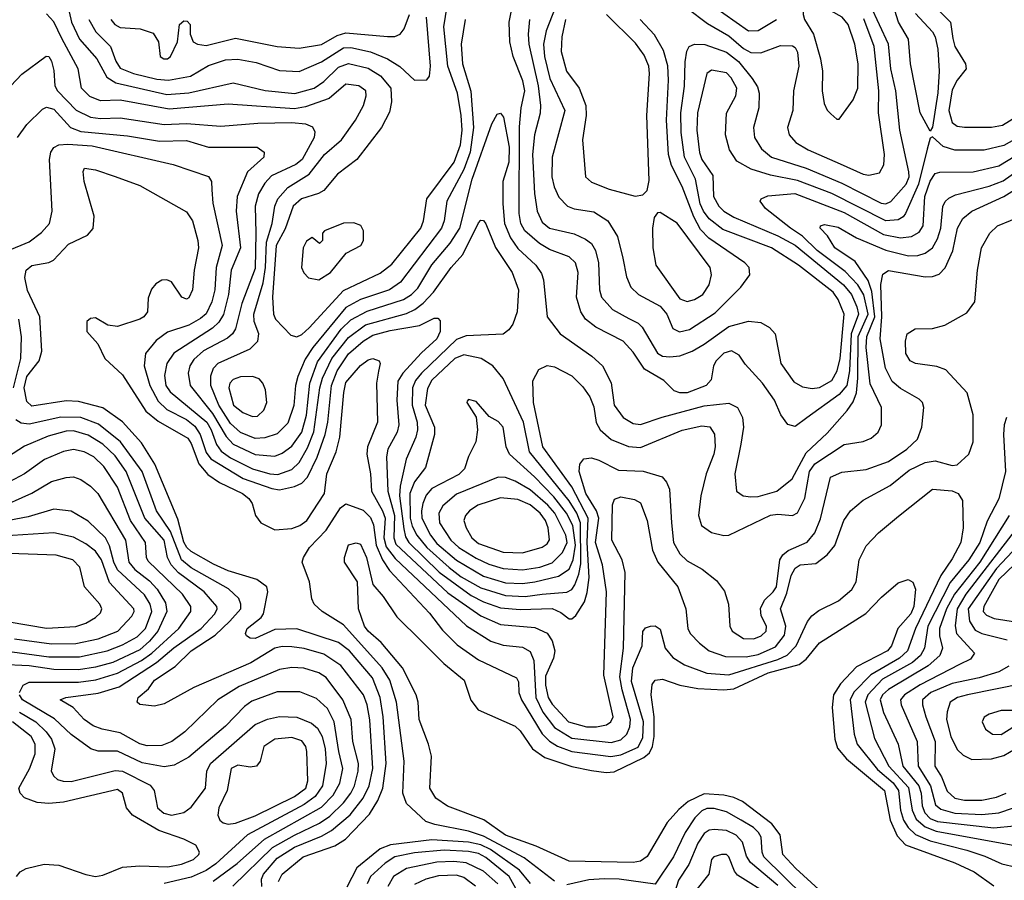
# Model space of a CAD drawing. Extents: x 997028 to 1115134, y 536408 to 618974.
# Tile 347 of 473: x 1041836 to 1045847, y 602100 to 605604. Entities that reach past the tile are written whole.
import ezdxf

# ---------------------------------------------------------------- set-up
doc = ezdxf.new("R2010")
doc.units = 0

msp = doc.modelspace()

# ---------------------------------------------------------------- linework, layer by layer
at = {"layer": '0CON10XD'}
for points in [[(1042028.3, 605678.3), (1042047.3, 605595), (1042079, 605525), (1042149.8, 605445), (1042190.7, 605370.7), (1042226.9, 605346.9), (1042435, 605300), (1042525, 605306.1), (1042705, 605346.8), (1042835.5, 605315.5), (1042956.6, 605303.4), (1043035, 605325.2), (1043075, 605352.8), (1043135, 605410.6), (1043175, 605425.5), (1043255, 605407.4), (1043305.4, 605375.4), (1043348.3, 605325), (1043350.2, 605269.7), (1043342.1, 605227.9), (1043309.3, 605165), (1043208.9, 605035), (1043131.3, 604975), (1043075, 604909.2), (1043053.5, 604896.5), (1042984.5, 604875), (1042950.6, 604845), (1042916.8, 604753.2), (1042880.9, 604685), (1042866.4, 604475), (1042869.5, 604405), (1042877.8, 604385), (1042940.1, 604320.1), (1042965, 604313.1), (1042985, 604322), (1043015, 604349.1), (1043155, 604501.6), (1043305, 604572.9), (1043351.4, 604608.6), (1043470, 604755), (1043480.9, 604785), (1043494.8, 604875), (1043606.1, 605025), (1043632, 605095), (1043638.6, 605155), (1043634.3, 605214.3), (1043619.3, 605305), (1043580, 605415), (1043563.8, 605575), (1043582.8, 605695)], [(1045923.1, 605135), (1045845, 605091.6), (1045765, 605073.2), (1045645, 605073), (1045598.2, 605088.2), (1045555, 605127.5), (1045545, 605122.5), (1045532.3, 605077.8), (1045497.1, 604935), (1045444.8, 604815.2), (1045435, 604801.3), (1045415, 604789.5), (1045365, 604785.2), (1045145, 604897.4), (1045005, 604950), (1044895, 604971.5), (1044815.5, 604995.5), (1044758.1, 605028.1), (1044727.7, 605075), (1044711.1, 605135), (1044715.9, 605224.1), (1044753.5, 605295), (1044757.1, 605325), (1044735, 605367.3), (1044715, 605387.8), (1044655, 605399.6), (1044635, 605385.7), (1044596.8, 605225), (1044594.8, 605155), (1044605, 605064.2), (1044615.2, 605035), (1044659.6, 604969.6), (1044662.5, 604885), (1044683.8, 604845), (1044705, 604824.4), (1044745, 604800), (1044925, 604724.6), (1044995, 604686), (1045192.6, 604525), (1045224.9, 604485), (1045246.5, 604435), (1045253, 604405), (1045223.3, 604325), (1045216.7, 604175), (1045205.2, 604114.8), (1045175, 604078.1), (1045043, 603983), (1044995, 603947.8), (1044965.5, 603955.5), (1044936.9, 603995), (1044910.4, 604055), (1044862, 604125), (1044792, 604202), (1044767.7, 604237.8), (1044735.8, 604255.7), (1044705, 604246.9), (1044673.3, 604215), (1044662.7, 604195), (1044652.6, 604137.4), (1044632.1, 604115), (1044555.2, 604085.2), (1044525, 604085.2), (1044502.8, 604092.8), (1044460.8, 604135), (1044381.1, 604181.1), (1044335, 604250.5), (1044294.5, 604295), (1044183.1, 604353.1), (1044141.1, 604385), (1044121.8, 604415), (1044104.8, 604475), (1044111.5, 604575), (1044100.5, 604615), (1044075, 604639.4), (1043995, 604669), (1043953.5, 604693.5), (1043893.5, 604745), (1043877.8, 604775), (1043870.3, 604815), (1043872.3, 605167.7), (1043879.3, 605245), (1043893.7, 605315), (1043886.3, 605355), (1043846.3, 605455), (1043832.6, 605515), (1043829.6, 605595), (1043848.2, 605685)], [(1044029.1, 605685), (1043981.2, 605558.8), (1043969.7, 605505), (1043974.6, 605455), (1043995.1, 605365.1), (1044056.2, 605235), (1044004.8, 605045.2), (1044004.3, 604965), (1044013.5, 604923.5), (1044032, 604882), (1044067.8, 604845), (1044095, 604834.7), (1044175, 604821.9), (1044231.8, 604785), (1044272, 604722), (1044292.7, 604632.8), (1044307.5, 604557.5), (1044325.4, 604515), (1044356.7, 604485), (1044445, 604437.6), (1044472.7, 604405), (1044497.1, 604347.1), (1044523.5, 604333.5), (1044565, 604343.1), (1044669.2, 604410.8), (1044774.5, 604515), (1044810.6, 604565), (1044808.1, 604595), (1044790.5, 604615), (1044643.8, 604715), (1044610, 604750), (1044582.3, 604802.3), (1044535, 604924.6), (1044490.9, 605010.9), (1044478.8, 605055), (1044470.9, 605195), (1044478.6, 605358.6), (1044476.6, 605416.6), (1044458.4, 605478.4), (1044422.3, 605542.3), (1044364, 605605)], [(1045175, 605200), (1045231.4, 605278.6), (1045251.1, 605325), (1045251.6, 605425), (1045238.4, 605505), (1045211.2, 605585), (1045186, 605615), (1045095, 605666.4), (1045065, 605675.6), (1045045.9, 605674.1), (1045030, 605665), (1045028.1, 605625), (1045033.6, 605605), (1045070.3, 605545), (1045098.4, 605445), (1045106.7, 605395), (1045105.4, 605315), (1045113.5, 605263.5), (1045125.9, 605235.9), (1045140.5, 605220.5), (1045165, 605200), (1045175, 605200)], [(1045530.4, 605695), (1045627.9, 605595), (1045637.9, 605527.9), (1045646.1, 605495), (1045689.2, 605425), (1045692.5, 605405), (1045655, 605358.9), (1045635, 605318.6), (1045621.1, 605235), (1045635, 605186.2), (1045655, 605170.8), (1045685, 605166.9), (1045795, 605166.9), (1045839.4, 605175), (1045936.7, 605235), (1046116.7, 605393.3), (1046198.7, 605485), (1046270, 605545), (1046405, 605617.1)], [(1045008.3, 604605), (1044898.8, 604675), (1044700.2, 604750.2), (1044645, 604793), (1044621.4, 604825), (1044608.3, 604855), (1044589.8, 604955), (1044544.8, 605045), (1044530.6, 605145), (1044529.8, 605225), (1044544.1, 605334.1), (1044547.5, 605432.5), (1044554.1, 605475.9), (1044564, 605496), (1044584.6, 605505.4), (1044627.1, 605502.9), (1044715, 605472.7), (1044763.9, 605433.9), (1044820.3, 605365), (1044841.4, 605331.4), (1044848.9, 605305), (1044847.5, 605245), (1044825.9, 605165), (1044829.7, 605125), (1044858.5, 605078.5), (1044898.5, 605045), (1045039.5, 604999.5), (1045185, 604939.1), (1045345, 604857), (1045365, 604854.8), (1045385, 604864.3), (1045447.1, 604935), (1045459.3, 604965), (1045458.7, 604985), (1045421, 605155), (1045405.9, 605315), (1045385.5, 605405), (1045375.9, 605505), (1045302.5, 605662.4)], [(1044555, 605651.8), (1044638.7, 605588.7), (1044725, 605538.4), (1044785, 605487.8), (1044815, 605471), (1044855, 605470), (1044935, 605499.6), (1044985, 605498.2), (1044995, 605491.9), (1045005, 605472), (1045010.5, 605415), (1044987.8, 605315), (1044985.3, 605235), (1044964.6, 605165), (1044970.4, 605135), (1044998.2, 605105), (1045048.5, 605075), (1045178, 605018), (1045272.9, 604975), (1045295, 604971.3), (1045338.7, 604981.3), (1045357.1, 605012.9), (1045359.7, 605055), (1045334.8, 605225), (1045335.5, 605315), (1045316.6, 605495), (1045275, 605607.4)], [(1044654.1, 605665), (1044805, 605559.5), (1044845, 605561.1), (1044918.6, 605605)], [(1045545, 605150), (1045503.9, 605225), (1045465.3, 605425), (1045456.9, 605525), (1045416.2, 605595), (1045401.8, 605641.8)], [(1043651.4, 605605), (1043634, 605505), (1043640, 605425), (1043673.5, 605313.5), (1043684.2, 605165), (1043671.1, 605065), (1043645.6, 604994.4), (1043576, 604865), (1043564.8, 604785), (1043554, 604755), (1043386.8, 604535), (1043342.1, 604505), (1043225, 604465.5), (1043165, 604432.1), (1043030.4, 604269.6), (1042998.3, 604221.7), (1042969.1, 604150.9), (1042960.2, 604115), (1042953.1, 604033.1), (1042928.1, 603961.9), (1042885, 603917.4), (1042835, 603901.1), (1042795, 603898.8), (1042735, 603923.8), (1042695, 603959.6), (1042646.6, 604035), (1042615.2, 604115), (1042615.2, 604154.8), (1042625.9, 604185), (1042645, 604206.4), (1042775.2, 604264.8), (1042805.9, 604295), (1042809.5, 604325), (1042791.7, 604375), (1042789.2, 604405), (1042827.4, 604532.6), (1042837.1, 604595), (1042841.7, 604698.3), (1042863.9, 604775), (1042874.8, 604845), (1042887.4, 604875), (1042928.2, 604921.8), (1043015, 604976.1), (1043077.1, 605055), (1043146.7, 605115), (1043204.1, 605195), (1043236.6, 605255), (1043247.3, 605295), (1043246.1, 605315), (1043217.5, 605335), (1043165, 605341.8), (1043096.2, 605283.8), (1043000.2, 605249.8), (1042955, 605242), (1042685, 605260), (1042445, 605240.7), (1042245, 605277.2), (1042165, 605274.4), (1042121.1, 605291.1), (1042088.2, 605325), (1042074.7, 605405), (1042008.1, 605528.1), (1041975, 605595.4), (1041945, 605628)], [(1042117.9, 605605), (1042146.2, 605555), (1042206.4, 605495), (1042227.6, 605435), (1042245, 605406.9), (1042300, 605385), (1042395, 605362.2), (1042441.5, 605358.5), (1042531.5, 605375), (1042605, 605417.3), (1042675, 605440.5), (1042725, 605444.2), (1042799.4, 605430.6), (1042895, 605398.2), (1042975, 605393.8), (1043065, 605433), (1043155, 605489.4), (1043185, 605491.4), (1043265, 605473.8), (1043334.6, 605444.6), (1043384.2, 605414.2), (1043445, 605358.5), (1043495, 605360), (1043505.6, 605374.4), (1043508.9, 605415), (1043493.5, 605615)], [(1042207.7, 605605), (1042222.9, 605585), (1042245, 605572.5), (1042327, 605567), (1042379.1, 605549.1), (1042402, 605515), (1042408.8, 605455), (1042422.5, 605445), (1042437.5, 605445), (1042450, 605455), (1042478.8, 605515), (1042486.7, 605585), (1042505, 605600), (1042518.3, 605598.3), (1042530, 605585), (1042530, 605545), (1042542, 605515), (1042560, 605505), (1042595, 605499.7), (1042715, 605529.4), (1042885, 605495.3), (1042975, 605487.9), (1043065, 605503.3), (1043129.8, 605540.2), (1043165, 605550.7), (1043333.8, 605536.2), (1043364.6, 605535.4), (1043385.8, 605545), (1043402.5, 605567.5), (1043424.4, 605625.6)], [(1043912.6, 605605), (1043907.4, 605545), (1043910.3, 605505), (1043948.1, 605335), (1043957.5, 605255), (1043956.3, 605223.7), (1043932.9, 605135), (1043925.2, 605055), (1043933.3, 604896.7), (1043944.5, 604824.5), (1043965, 604780), (1043993.8, 604755), (1044095, 604732.4), (1044141.3, 604711.3), (1044165, 604692.9), (1044181.2, 604665), (1044193.8, 604615), (1044198.1, 604505), (1044206.7, 604475), (1044251.2, 604425), (1044318.2, 604388.2), (1044355, 604368.6), (1044372, 604352), (1044435, 604246.4), (1044455, 604234.8), (1044485, 604231.2), (1044525, 604235.3), (1044575, 604255.2), (1044625, 604283.5), (1044725, 604354.8), (1044805, 604376.8), (1044855, 604371.6), (1044890.8, 604350.8), (1044913.1, 604325), (1044936.5, 604205), (1044989.5, 604129.5), (1045025, 604110), (1045065, 604103.1), (1045095, 604107), (1045144.1, 604135), (1045166.3, 604175), (1045178.5, 604225), (1045195.2, 604405), (1045170.9, 604465), (1045150, 604495), (1045008.3, 604605)], [(1044060.2, 605605), (1044044.8, 605534.8), (1044042.3, 605475), (1044064, 605395), (1044115.8, 605325), (1044142.9, 605255), (1044144.3, 605215), (1044128.2, 605115), (1044140.4, 604965), (1044165, 604942.7), (1044237.5, 604915), (1044344, 604886)], [(1044344, 604886), (1044375, 604891.2), (1044391.7, 604908.3), (1044400.3, 604949.7), (1044391.1, 605215), (1044402.2, 605385), (1044398.9, 605415), (1044379.8, 605459.8), (1044345, 605509.1), (1044226.2, 605625)], [(1045485, 605630), (1045555, 605555.6), (1045565.6, 605535), (1045576.9, 605485), (1045581.7, 605395), (1045576.7, 605306.7), (1045555, 605167.5), (1045545, 605150)], [(1041800, 605335), (1041845, 605383.2), (1041943.6, 605456.4), (1041955, 605454), (1041965, 605436.2), (1041975, 605397.5), (1041979.7, 605335), (1041990.2, 605315), (1042065.9, 605235.9), (1042125, 605207.6), (1042165, 605202), (1042245, 605205.5), (1042425, 605178.2), (1042515, 605182.4), (1042655, 605170.5), (1042806.5, 605183.5), (1042945, 605185.7), (1043000.8, 605180.8), (1043028.3, 605168.3), (1043037.8, 605147.8), (1043035.2, 605125), (1042986.9, 605035), (1042960.7, 605015), (1042861.9, 604968.1), (1042835, 604938.7), (1042808.9, 604895), (1042794.8, 604845), (1042797.5, 604735), (1042795, 604591.4), (1042741.3, 604448.7), (1042714.5, 604345.5), (1042702.4, 604325), (1042682.1, 604307.9), (1042585, 604256.6), (1042545, 604221.2), (1042529.5, 604195), (1042522.4, 604165), (1042530.5, 604115), (1042620.8, 604000.8), (1042677.1, 603907.1), (1042705, 603876.6), (1042795, 603833.5), (1042875, 603826.8), (1042905, 603839.1), (1042945, 603868.1), (1042985.7, 603925), (1043003.7, 603993.7), (1043017.6, 604125), (1043049, 604211.1), (1043145, 604344.1), (1043185, 604382), (1043251.9, 604418.1), (1043399.3, 604465), (1043432.3, 604485), (1043458.3, 604511.7), (1043515, 604605.8), (1043589.8, 604695), (1043629.2, 604755), (1043678.9, 604955), (1043759.4, 605180.6), (1043780.5, 605219.5), (1043795, 605224.4), (1043807.5, 605207.5), (1043830.4, 605085), (1043829.2, 605025), (1043804.8, 604945), (1043804.4, 604855), (1043811, 604775), (1043835, 604716), (1043865, 604672.1), (1043938, 604605), (1043961.5, 604571.5), (1043969.4, 604545), (1043985, 604394.4), (1044038.2, 604325), (1044166.5, 604235), (1044210.4, 604195), (1044245.2, 604125.2), (1044258.1, 604035), (1044294.6, 603985), (1044335, 603960), (1044365, 603955.7), (1044454, 603986), (1044625, 604031.7), (1044725, 604043.1), (1044760, 604025), (1044780.8, 603985), (1044785.3, 603945), (1044774.3, 603875.7), (1044748.9, 603755), (1044755.6, 603685), (1044784, 603665), (1044815, 603660.9), (1044845, 603663.2), (1044920, 603685), (1044982.9, 603735), (1045039.8, 603840.2), (1045125, 603921.4), (1045206.9, 604013.1), (1045231.4, 604048.6), (1045244.5, 604085.5), (1045250.6, 604145), (1045252, 604315), (1045292, 604405), (1045275, 604484.7), (1045251, 604525), (1045199.2, 604579.2), (1045084.8, 604665), (1045025, 604722.6), (1044975.8, 604755.8), (1044874.5, 604835), (1044852.9, 604865), (1044856, 604875), (1044883.3, 604886.7), (1044993.3, 604896.7), (1045195, 604818.8), (1045355, 604729.7), (1045425, 604716.5), (1045468.9, 604721.1), (1045500.3, 604739.7), (1045516.9, 604765), (1045523.9, 604885), (1045545, 604947.5), (1045565, 604978.2), (1045585, 604983.3), (1045720, 604985), (1045825, 605010), (1045925, 605071)], [(1041827.1, 605125), (1041865, 605178.2), (1041929.3, 605240.7), (1041945, 605248.6), (1041975, 605239.5), (1042042.9, 605165), (1042085, 605149.5), (1042275, 605131.2), (1042405, 605109.6), (1042515, 605112), (1042605, 605085.7), (1042803.3, 605085), (1042831.4, 605065), (1042830, 605045), (1042764.1, 604985), (1042721.7, 604885), (1042717.2, 604825), (1042734.8, 604675), (1042698, 604585), (1042686.7, 604485), (1042666.5, 604403.5), (1042647.3, 604372.7), (1042621.3, 604348.7), (1042463.2, 604246.8), (1042435.2, 604205), (1042425.2, 604155), (1042431.6, 604115), (1042449.3, 604089.3), (1042598.9, 603965), (1042616.3, 603935), (1042637.9, 603875), (1042657.1, 603847.1), (1042695, 603820.9), (1042785, 603774.9), (1042855, 603755.2), (1042887.3, 603752.7), (1042945, 603773), (1042975, 603801.6), (1043008.9, 603861.1), (1043034.4, 603925.6), (1043058.4, 604105), (1043069.3, 604145), (1043108, 604225), (1043175, 604310.6), (1043245, 604361.4), (1043411.7, 604408.3), (1043445.5, 604424.5), (1043479.5, 604450.5), (1043521.1, 604495), (1043593.8, 604595), (1043641.1, 604648.9), (1043705, 604777.5), (1043715, 604787.5), (1043725, 604786.5), (1043735, 604773.5), (1043775, 604676.5), (1043842.4, 604575), (1043868.4, 604505), (1043862.7, 604415), (1043844.7, 604365.3), (1043828.4, 604341.6), (1043805, 604324.5), (1043655, 604317), (1043615, 604302.6), (1043472.2, 604165), (1043448.1, 604135), (1043435.8, 604105), (1043435.4, 604035), (1043455.2, 603965), (1043457.2, 603935), (1043450.2, 603905), (1043411, 603815), (1043385.7, 603704.3), (1043383.9, 603665), (1043400.6, 603530.6), (1043408, 603498), (1043421.4, 603475), (1043544.9, 603354.9), (1043675, 603259.2), (1043725, 603233.8), (1043795, 603210), (1043875, 603202.5), (1044005, 603206.3), (1044040.7, 603190.7), (1044075, 603164.4), (1044085, 603164.3), (1044101.1, 603178.9), (1044136.6, 603233.4), (1044148.4, 603271.6), (1044156.4, 603333.6), (1044148.4, 603475), (1044152.3, 603575), (1044085, 603701.6), (1043967.6, 603865), (1043928.8, 604045), (1043925.8, 604134.2), (1043950.6, 604179.4), (1043985, 604196.4), (1044015, 604190.4), (1044085, 604154), (1044129.9, 604109.9), (1044158.8, 604068.8), (1044175, 604028), (1044184.8, 603964.8), (1044200.7, 603935), (1044245.5, 603895.5), (1044316.8, 603866.8), (1044365, 603862), (1044535, 603932.4), (1044615, 603950.5), (1044647.2, 603947.2), (1044667, 603917), (1044668.6, 603865), (1044663.8, 603835), (1044632.2, 603755), (1044610.7, 603665), (1044601.1, 603585), (1044614.2, 603544.2), (1044655, 603516.5), (1044705, 603504.5), (1044725, 603505.5), (1044895, 603586.3), (1044925, 603591.1), (1044985, 603586.1), (1045005, 603596.9), (1045034.1, 603655.9), (1045053.6, 603765), (1045075, 603795.9), (1045195, 603874.2), (1045272.9, 603887.1), (1045305, 603900.9), (1045333.1, 603925), (1045347.5, 603955), (1045347.5, 604025), (1045301.3, 604121.3), (1045285, 604270), (1045287.7, 604315), (1045319.2, 604395), (1045307.9, 604497.9), (1045292.5, 604542.5), (1045240.2, 604620.2), (1045156.9, 604675), (1045127.5, 604725), (1045097.1, 604755), (1045098, 604765), (1045115, 604770.4), (1045170.7, 604759.3), (1045245.7, 604715.7), (1045365, 604665.9), (1045456.8, 604643.2), (1045495, 604644), (1045525, 604653.2), (1045554.2, 604675.8), (1045575, 604712.7), (1045588.4, 604755), (1045596.6, 604843.4), (1045606.1, 604863.9), (1045621.7, 604878.3), (1045648.9, 604891.1), (1045785, 604926.5), (1045842.1, 604947.9), (1046185, 605190.4)], [(1041786.5, 604663.5), (1041875, 604699.3), (1041925, 604737.5), (1041957.9, 604775), (1041967.9, 604825), (1041957.3, 605035), (1041962.9, 605065), (1041975.3, 605084.7), (1041995.7, 605094.3), (1042031.9, 605098.1), (1042130.6, 605090.6), (1042461.2, 605015), (1042605, 604965.5), (1042616.9, 604945), (1042618.8, 604911.2)], [(1042890, 602095), (1042904.6, 602125), (1042991.3, 602195), (1043120.3, 602239.7), (1043162.7, 602267.3), (1043260.6, 602369.4), (1043294.5, 602425.5), (1043315.2, 602475), (1043328.4, 602575), (1043316.8, 602765), (1043303.9, 602843.9), (1043273.8, 602925), (1043179.8, 603035), (1043135, 603067.7), (1042965, 603124.4), (1042875, 603121.9), (1042795, 603085.3), (1042775, 603086.2), (1042760, 603095), (1042755.5, 603105.5), (1042762.5, 603125), (1042820.1, 603169.9), (1042829.6, 603185), (1042847.3, 603275), (1042842.1, 603295), (1042802.2, 603325), (1042685, 603360.7), (1042625, 603387.1), (1042535, 603439), (1042517.2, 603455), (1042505, 603476.7), (1042480.3, 603570.3), (1042386.5, 603795), (1042331.5, 603881.5), (1042255, 603967.5), (1042175, 604023.5), (1042075, 604049.7), (1042025, 604052.8), (1041885, 604031.3), (1041865, 604049.1), (1041854.2, 604105), (1041865, 604151.9), (1041914.7, 604215), (1041925.8, 604255), (1041918, 604395), (1041867.6, 604502.4), (1041857.4, 604555), (1041862.8, 604585), (1041885, 604604), (1041954.1, 604615.9), (1041974.2, 604625.8), (1042035, 604690.4), (1042112.5, 604727.5), (1042135.4, 604754.6), (1042138.9, 604805), (1042098.6, 604945), (1042093.9, 604986.1), (1042100, 605000), (1042145, 604993.1), (1042225, 604966.2), (1042325, 604929.4), (1042515, 604821.8), (1042540.3, 604785), (1042562, 604705), (1042564, 604675), (1042546.5, 604585), (1042540, 604505), (1042525, 604471.5), (1042515, 604466.7), (1042497.1, 604475), (1042455, 604536.9), (1042435.4, 604545.4), (1042415, 604543.3), (1042391.1, 604528.9), (1042373.4, 604506.6), (1042359.7, 604470.3), (1042356.5, 604415), (1042341.9, 604395), (1042325.7, 604385), (1042235, 604354.5), (1042195, 604360.8), (1042145, 604390), (1042125, 604387.5), (1042110, 604375), (1042110, 604335), (1042153.8, 604285), (1042182.2, 604225), (1042255, 604158.2), (1042350.4, 604010.4), (1042399.6, 603969.6), (1042520.6, 603900.6), (1042535, 603878.2), (1042565.5, 603795.5), (1042601.9, 603751.9), (1042649.4, 603719.4), (1042743.8, 603675), (1042769.2, 603655), (1042782.5, 603635), (1042796.1, 603585), (1042817.9, 603555), (1042875, 603527), (1042945, 603533.2), (1042977.3, 603545), (1043005.3, 603565), (1043077.6, 603675), (1043086.9, 603755), (1043125.1, 603844.9), (1043139.5, 603905), (1043156.2, 604086.2), (1043165, 604127.3), (1043225, 604196.9), (1043255, 604218.9), (1043275, 604224.5), (1043300, 604215), (1043304.4, 604204.4), (1043297.1, 604172.9), (1043289.2, 604125), (1043293.6, 603965), (1043252.8, 603865), (1043250, 603835), (1043265.6, 603755.6), (1043268.5, 603685), (1043314.3, 603605), (1043324.4, 603575), (1043319.7, 603495), (1043328.4, 603458.4), (1043365, 603410.3), (1043655.6, 603135.6), (1043755, 603073.9), (1043805, 603058), (1043885, 603049.5), (1043915, 603031.8), (1043930.6, 602995), (1043938.8, 602845), (1043966.7, 602785), (1044015, 602721.6), (1044085, 602678.3), (1044245, 602661.5), (1044285, 602671.6), (1044310, 602695), (1044322.2, 602725), (1044323.9, 602755), (1044290.1, 602875), (1044281.5, 602928.5), (1044296.3, 603045), (1044302.8, 603352.8), (1044290.7, 603405), (1044248.8, 603485), (1044250.6, 603629.4), (1044258.6, 603651.4), (1044285, 603661.2), (1044341.2, 603651.2), (1044365, 603636.5), (1044392.5, 603565), (1044413.3, 603445), (1044436, 603396), (1044517.8, 603295), (1044550, 603205), (1044558.5, 603125), (1044567.9, 603105), (1044605.5, 603065), (1044644.8, 603034.8), (1044712, 603012), (1044795, 603010.5), (1044845, 603020.1), (1044915, 603050.5), (1044952.2, 603097.8), (1044957.4, 603135), (1044936, 603205), (1044961.2, 603268.8), (1044979.3, 603340.7), (1044995, 603371.2), (1045015, 603384.2), (1045079.8, 603390.2), (1045125.2, 603424.8), (1045156.2, 603463.8), (1045193.5, 603565), (1045220.4, 603605), (1045272.1, 603647.9), (1045381.8, 603708.2), (1045459.8, 603770.2), (1045525, 603800.7), (1045565, 603807.7), (1045635, 603788.8), (1045655, 603792.2), (1045703.3, 603835), (1045720.8, 603885), (1045720.8, 603995), (1045696, 604085), (1045608.8, 604178.8), (1045572.9, 604192.9), (1045485, 604204.6), (1045463.3, 604215), (1045445.4, 604245.4), (1045444.6, 604295.4), (1045451.4, 604325), (1045484.5, 604345.5), (1045555, 604347.1), (1045605, 604360.8), (1045695, 604410.8), (1045727.1, 604455), (1045737.8, 604585), (1045754.5, 604675), (1045788, 604735), (1045820, 604765), (1045925, 604808.6)], [(1042618.8, 604911.2), (1042622.1, 604857.9), (1042660.6, 604685), (1042636.4, 604595), (1042631, 604505), (1042619.2, 604455), (1042595, 604407.2), (1042572.1, 604387.9), (1042525, 604360.7), (1042437.6, 604332.4), (1042391.3, 604298.7), (1042347.8, 604245), (1042343.3, 604195), (1042365.5, 604115), (1042400.7, 604050.7), (1042435, 604016.8), (1042515, 603976.8), (1042549, 603949), (1042571.8, 603915), (1042595, 603842.6), (1042615, 603815.9), (1042746.8, 603736.8), (1042863.5, 603695), (1042895, 603690.7), (1042955, 603703), (1042985, 603717.8), (1043007.8, 603742.2), (1043047.3, 603822.7), (1043080, 603915), (1043091.6, 603965), (1043106.5, 604115), (1043129.4, 604175), (1043175, 604243.7), (1043235, 604295.9), (1043275, 604319.8), (1043345, 604339.1), (1043465, 604359.8), (1043525, 604388.5), (1043539.1, 604389.1), (1043548.7, 604378.7), (1043549.5, 604335), (1043535.2, 604305), (1043472.4, 604247.6), (1043397.3, 604165), (1043377, 604133), (1043371.9, 604055), (1043381.2, 603955), (1043373.9, 603925), (1043357, 603895), (1043335.6, 603855), (1043330.7, 603825), (1043335.7, 603685), (1043363.3, 603585), (1043360.3, 603495), (1043368.7, 603468.7), (1043580.6, 603270.6), (1043715, 603176.7), (1043795, 603141.9), (1043935, 603129.1), (1043985, 603106.2), (1044005.8, 603075.8), (1044016.2, 603035), (1044010.7, 603005), (1043978.5, 602931.5), (1043978.6, 602895), (1043988.3, 602845), (1044005, 602816.7), (1044072.3, 602745), (1044145.1, 602725.1), (1044185.5, 602724.5), (1044226.5, 602733.5), (1044244.8, 602745.2), (1044254.2, 602765), (1044216, 602935), (1044226.5, 603275), (1044210.7, 603385), (1044182.4, 603475), (1044195.1, 603575), (1044185.7, 603605), (1044142.3, 603675), (1044114.8, 603765), (1044117.3, 603795), (1044133.9, 603816.1), (1044165, 603819.7), (1044195, 603810.5), (1044275, 603770), (1044375.7, 603765.7), (1044453.1, 603743.1), (1044471.3, 603721.3), (1044482.6, 603692.6), (1044491.2, 603555), (1044499.8, 603475), (1044525, 603429.6), (1044555, 603400.4), (1044616.8, 603366.8), (1044675, 603320.6), (1044707.6, 603277.6), (1044723.9, 603223.9), (1044729.2, 603135), (1044738.8, 603115), (1044785, 603084.3), (1044827.1, 603082.9), (1044856.2, 603095), (1044877.6, 603115), (1044877.9, 603135), (1044857.2, 603177.2), (1044853.7, 603206.3), (1044869.6, 603240.4), (1044906.1, 603275), (1044918.5, 603295), (1044932.1, 603405), (1044944.8, 603425.2), (1044966.7, 603443.3), (1045043.5, 603476.5), (1045075, 603514.5), (1045097.8, 603572.2), (1045138.6, 603741.4), (1045185, 603761.3), (1045285, 603772.6), (1045375.2, 603804.9), (1045450.4, 603855), (1045493.3, 603896.7), (1045511.6, 603945), (1045520, 604025), (1045513.3, 604045), (1045499.7, 604059.7), (1045425, 604103.3), (1045391, 604131), (1045362.7, 604185), (1045341.4, 604305), (1045348.7, 604395), (1045344.2, 604525.8), (1045352.1, 604567.9), (1045375, 604583.6), (1045525, 604557.3), (1045555, 604558.3), (1045581.9, 604568.1), (1045605.9, 604594.1), (1045637.3, 604662.7), (1045656.2, 604755), (1045677.8, 604795), (1045715, 604824.3), (1045845, 604884.8), (1045915, 604927.6)], [(1044555, 604456.5), (1044585, 604464.7), (1044619.1, 604485), (1044645, 604524.3), (1044654.7, 604565), (1044648.7, 604595), (1044515, 604776.5), (1044445, 604820), (1044435, 604817.5), (1044421.2, 604798.8), (1044414.4, 604755), (1044414.7, 604675), (1044427.7, 604605), (1044525, 604468.2), (1044555, 604456.5)], [(1043055, 604544.5), (1043101.9, 604575), (1043165.8, 604654.2), (1043226.2, 604685), (1043236.2, 604705), (1043236.7, 604745), (1043226.1, 604766.1), (1043197.7, 604777.7), (1043155, 604775.8), (1043077.5, 604745), (1043070, 604735), (1043070, 604705), (1043057, 604693), (1043027.5, 604717.5), (1043005, 604702.5), (1042990.8, 604675), (1042984.4, 604595), (1042993.7, 604573.7), (1043012.7, 604552.7), (1043055, 604544.5)], [(1041810.1, 604105), (1041840, 604225), (1041842.8, 604312.8), (1041832.8, 604385)], [(1043895, 603255.9), (1043965, 603264.6), (1044065, 603272.8), (1044085, 603284.3), (1044097.2, 603302.8), (1044113.9, 603346.1), (1044121.7, 603388.3), (1044120.6, 603555), (1044105.9, 603595), (1044075, 603645.2), (1043913.1, 603845), (1043888.6, 603965), (1043805, 604143.6), (1043763.8, 604195), (1043715.6, 604225), (1043645, 604239.2), (1043608.8, 604225), (1043515, 604136), (1043496.7, 604103.3), (1043488.2, 604035), (1043525.2, 603945.2), (1043525.3, 603915), (1043489, 603781), (1043445, 603722.4), (1043425.3, 603674.7), (1043426.7, 603575), (1043435, 603541.4), (1043453.6, 603505), (1043494.7, 603454.7), (1043585, 603373.3), (1043635, 603336.4), (1043715, 603290.7), (1043815, 603259.2), (1043895, 603255.9)], [(1042785, 603988.4), (1042805, 603989.6), (1042830.7, 604015), (1042843.4, 604045), (1042837.3, 604097.3), (1042826.4, 604125), (1042811.4, 604141.4), (1042785, 604151.6), (1042735, 604150.7), (1042705, 604139.1), (1042691.9, 604125), (1042688.3, 604105), (1042706.8, 604035), (1042745, 604004.7), (1042785, 603988.4)], [(1043885, 603308.1), (1043935, 603314.9), (1044031.4, 603338.6), (1044075, 603367.6), (1044090.4, 603405), (1044099.7, 603465), (1044089.2, 603545), (1044064, 603595), (1044011.4, 603661.4), (1043933.2, 603743.2), (1043831.6, 603835), (1043818.1, 603865), (1043805, 603945.7), (1043785, 603968.6), (1043748.1, 603988.1), (1043695, 604050), (1043665, 604057.5), (1043658.3, 604051.7), (1043657.5, 604045), (1043695.8, 603985.8), (1043701.1, 603935), (1043694.4, 603885), (1043665, 603826.2), (1043648.2, 603775), (1043625, 603751.9), (1043515.3, 603695), (1043492.3, 603667.7), (1043478.7, 603635), (1043472.5, 603605), (1043474.8, 603575), (1043509.6, 603505), (1043535, 603472.1), (1043615, 603403.2), (1043725, 603339.1), (1043815, 603311.4), (1043885, 603308.1)], [(1042821.9, 602075), (1042821.7, 602105), (1042829, 602125), (1042885, 602190.8), (1042955, 602234.4), (1043065, 602279.1), (1043106.8, 602303.2), (1043182.8, 602367.2), (1043235.5, 602435), (1043260, 602485), (1043274.9, 602555), (1043263, 602753), (1043251.2, 602815), (1043236, 602855), (1043144.8, 602974.9), (1043075, 603020.8), (1042995, 603044.1), (1042945, 603051.2), (1042905, 603051.6), (1042875, 603044.8), (1042778.2, 602985), (1042544.8, 602885.2), (1042425, 602819.1), (1042385, 602809.5), (1042325, 602815.8), (1042314.4, 602825), (1042318.6, 602845), (1042360.9, 602879.1), (1042384.6, 602915), (1042469.7, 602970.3), (1042534.2, 603035), (1042632.3, 603097.7), (1042692.2, 603155), (1042737, 603205), (1042737.3, 603225), (1042728, 603248), (1042687.2, 603287.2), (1042535, 603372), (1042495.6, 603405.6), (1042450.7, 603520.7), (1042393, 603605), (1042334.5, 603765), (1042246.4, 603885), (1042157.5, 603957.5), (1042085, 603984.9), (1042003.9, 603986.1), (1041875, 603957.8), (1041841.5, 603961.5), (1041820, 603975)], [(1045856.1, 603983.9), (1045846.5, 603955), (1045843.3, 603915), (1045852.2, 603765), (1045825, 603653.3), (1045777.7, 603562.3), (1045747.7, 603475), (1045703, 603405), (1045627.3, 603312.7), (1045535.2, 603135.2), (1045522, 603045), (1045506.2, 603015), (1045473.4, 602986.6), (1045351.6, 602918.4), (1045291.2, 602855), (1045280.9, 602825), (1045318.1, 602678.1), (1045377.1, 602565), (1045457.4, 602477.4), (1045471.2, 602385), (1045488.4, 602348.4), (1045525, 602317.6), (1045569.4, 602299.4), (1045905, 602238.6)], [(1042703.6, 602076.4), (1042866.4, 602233.6), (1042955, 602284.4), (1043057.7, 602332.3), (1043099.5, 602360.5), (1043155, 602414.8), (1043184.8, 602455), (1043200, 602485), (1043215.5, 602545), (1043216, 602576), (1043193.1, 602665), (1043186.1, 602755), (1043153, 602835), (1043085, 602925.7), (1043055, 602944.3), (1042994, 602964), (1042945, 602967.1), (1042895, 602958.8), (1042730.4, 602889.6), (1042643.2, 602835), (1042508.8, 602705), (1042455.5, 602665), (1042415, 602649.5), (1042355, 602648), (1042325, 602655.7), (1042245, 602700.6), (1042172.5, 602715), (1042135, 602729.5), (1042097.9, 602755), (1042054.3, 602804.3), (1042001.2, 602835), (1042023.3, 602845), (1042155, 602862), (1042241.6, 602888.4), (1042393.2, 602986.8), (1042463.6, 603046.4), (1042575.2, 603125), (1042631.2, 603185), (1042640.5, 603205), (1042638.4, 603215), (1042587.9, 603275), (1042482.6, 603352.6), (1042452.4, 603385), (1042438.3, 603415), (1042424.3, 603485), (1042345.5, 603575), (1042270.2, 603765), (1042225, 603828), (1042175, 603876.6), (1042115, 603913.1), (1042055, 603930.2), (1042025, 603929), (1041951.8, 603908.2), (1041855, 603868.1), (1041786.5, 603823.5)], [(1041835.4, 602865), (1041850.6, 602895), (1041875, 602907.1), (1042075, 602906.4), (1042146.6, 602916.6), (1042235, 602943.5), (1042332.1, 602995), (1042374.5, 603025), (1042484.8, 603125), (1042533.7, 603195), (1042532.5, 603215), (1042499, 603265), (1042359.2, 603399.2), (1042352.5, 603415), (1042348, 603475), (1042287.3, 603565), (1042235, 603700.8), (1042178.7, 603785), (1042137.3, 603825), (1042098.1, 603845), (1042055, 603853.9), (1042015, 603845.7), (1041937.1, 603812.9), (1041854.8, 603755.2), (1041795, 603723)], [(1041738.5, 603611.5), (1041885, 603677.1), (1041965, 603724.1), (1042025, 603740.7), (1042055, 603742.5), (1042085, 603732.1), (1042125, 603705.4), (1042154.7, 603675), (1042267.3, 603485), (1042280.2, 603395), (1042305.6, 603365), (1042365, 603319.7), (1042395.7, 603285.7), (1042429.5, 603229.5), (1042436, 603195), (1042398.3, 603115), (1042365, 603074.2), (1042325, 603038.6), (1042215, 602987.4), (1042145, 602968), (1042075, 602957.4), (1041975, 602959), (1041875, 602973.8), (1041755, 602979.4)], [(1043885, 603364.9), (1043955, 603375.2), (1044005, 603393.1), (1044047.7, 603435), (1044066.8, 603475), (1044061.4, 603505), (1044016.1, 603595), (1043987.7, 603627.7), (1043915, 603690.3), (1043855, 603725.6), (1043815, 603740), (1043785, 603741.1), (1043615, 603671.7), (1043559.5, 603625), (1043543.9, 603595), (1043546.8, 603555), (1043592.6, 603485), (1043624.8, 603455), (1043695, 603411.4), (1043747.6, 603387.6), (1043805, 603370), (1043885, 603364.9)], [(1044015, 602096.8), (1043890.9, 602190.9), (1043725, 602279.9), (1043665, 602299.7), (1043526.8, 602326.8), (1043490, 602340), (1043412.2, 602412.2), (1043397.3, 602455), (1043402.4, 602585), (1043371.5, 602825), (1043344.4, 602914.4), (1043312.1, 602965), (1043155, 603139.7), (1043068.1, 603195), (1043035.7, 603225), (1043026.5, 603246.5), (1043016.2, 603315), (1042986.4, 603395), (1042991.8, 603415), (1043016.2, 603455), (1043084.3, 603525.7), (1043143.1, 603616.9), (1043165, 603633.4), (1043235, 603607.6), (1043265, 603577.8), (1043276.9, 603546.9), (1043288.3, 603465), (1043313.6, 603405), (1043342, 603362), (1043505, 603187.7), (1043558, 603118), (1043618.5, 603058.5), (1043705, 602997.9), (1043860, 602925), (1043868.1, 602908.1), (1043869.6, 602865), (1043880, 602835), (1043965, 602696.6), (1043995, 602666.7), (1044026.6, 602646.6), (1044085, 602624.1), (1044244.1, 602604.1), (1044285, 602610.6), (1044355, 602641.8), (1044375, 602681.1), (1044377.8, 602745), (1044328.9, 602908.9), (1044333.3, 602965), (1044372.2, 603055), (1044375, 603112.5), (1044385, 603128), (1044405.7, 603134.3), (1044425, 603135.6), (1044445, 603122.5), (1044466.1, 603045), (1044497.4, 603007.4), (1044545, 602977.8), (1044635, 602944.1), (1044725, 602936.2), (1044925, 602999.7), (1044962.7, 603017.3), (1044999.4, 603055), (1045045.9, 603154.1), (1045062.7, 603177.3), (1045091.9, 603198.1), (1045172.2, 603237.8), (1045226.3, 603283.7), (1045244.1, 603315.9), (1045256.2, 603405), (1045285, 603462.5), (1045334.8, 603515.2), (1045416.6, 603583.4), (1045555, 603692.5), (1045635, 603685.7), (1045659.5, 603675), (1045676.8, 603646.8), (1045679.5, 603535), (1045669.5, 603475), (1045635, 603408.5), (1045588.4, 603341.6), (1045485.1, 603125), (1045453.1, 603035), (1045420.4, 603005), (1045303.9, 602936.1), (1045234.5, 602865.5), (1045218.7, 602835), (1045235.2, 602695), (1045247.2, 602655), (1045330.7, 602550.7), (1045395, 602497.2), (1045416.1, 602465), (1045424.6, 602385), (1045436.9, 602345), (1045455, 602314.4), (1045485, 602286.1), (1045545, 602260.3), (1045695, 602222.4), (1045768.5, 602198.5), (1045837.4, 602167.4), (1045895, 602153.1)], [(1043885, 603434), (1043965, 603457.1), (1043985, 603470.3), (1043995, 603486.7), (1043989, 603535), (1043978.6, 603565), (1043956.6, 603595), (1043915, 603629.1), (1043865, 603650.6), (1043795, 603657.1), (1043703, 603627), (1043668.9, 603605), (1043652.8, 603585), (1043645.9, 603565), (1043654.2, 603535), (1043678.2, 603495), (1043705, 603471), (1043805, 603436.6), (1043885, 603434)], [(1041775, 603034.9), (1041955, 603009.7), (1042079.5, 603009.5), (1042192.9, 603035), (1042255, 603058.7), (1042315, 603091.4), (1042347.9, 603125), (1042374.3, 603195), (1042368.1, 603225), (1042345, 603262.2), (1042233.9, 603363.9), (1042219.5, 603395), (1042202.4, 603462.4), (1042185, 603494.7), (1042115, 603563.1), (1042045, 603603.4), (1041975, 603611.2), (1041869.9, 603580.1), (1041705, 603548.9)], [(1045866.7, 603585), (1045747.8, 603395), (1045644.7, 603265.3), (1045611.8, 603205), (1045583.6, 603125), (1045582.8, 603095), (1045595.2, 603045), (1045584.8, 603015), (1045536.9, 602973.1), (1045375, 602876.4), (1045351.5, 602855), (1045341.4, 602835), (1045355, 602783.6), (1045414.8, 602655), (1045434.3, 602565), (1045499.3, 602485), (1045508.5, 602455), (1045513.2, 602403.2), (1045523.6, 602375), (1045545, 602351.8), (1045575, 602339.3), (1045805, 602314.3), (1045887.6, 602322.4)], [(1045915.2, 603555), (1045690.8, 603265), (1045655.8, 603205), (1045646.8, 603136.8), (1045652.5, 603105), (1045725.5, 603025), (1045709.7, 603000.3), (1045665, 602979), (1045504.2, 602895.8), (1045441, 602855), (1045424.8, 602835), (1045427.6, 602815), (1045492.1, 602665), (1045495.8, 602565), (1045547.2, 602485), (1045567.3, 602407.3), (1045589, 602389), (1045645, 602373.2), (1045755, 602368.3), (1045825.6, 602374.4), (1045884.6, 602395.4)], [(1045990, 603555), (1045815, 603369.6), (1045700.2, 603205), (1045705.6, 603155.6), (1045728.9, 603118.9), (1045755, 603104.8), (1045858.7, 603078.7)], [(1041965, 603063.1), (1042065, 603064.6), (1042155, 603083), (1042235.4, 603115), (1042292.7, 603175), (1042302.2, 603195), (1042300.6, 603205), (1042202, 603312), (1042168.9, 603405), (1042145, 603439.8), (1042105, 603470.5), (1042055, 603497.1), (1041975, 603514.3), (1041765, 603501.4)], [(1046019.7, 603510.3), (1045825.1, 603325), (1045763.7, 603215), (1045761, 603195), (1045775, 603179.5), (1045805.9, 603165.9), (1045936.3, 603146.3)], [(1045092.2, 602062.2), (1044998.2, 602148.2), (1044945.3, 602205), (1044934.7, 602285), (1044900.2, 602330.2), (1044780.6, 602420.6), (1044745, 602437.6), (1044705, 602447.3), (1044625, 602451.6), (1044559.3, 602420.7), (1044521.1, 602388.9), (1044473.4, 602335), (1044392.9, 602197.1), (1044365, 602178.4), (1044335, 602173), (1044075, 602177.9), (1043939.6, 602239.6), (1043815, 602283.5), (1043726.3, 602346.3), (1043578.3, 602401.7), (1043530.9, 602435), (1043507.3, 602475), (1043513.1, 602605), (1043501.8, 602655), (1043463.4, 602755), (1043459.7, 602825), (1043451.6, 602855), (1043395.5, 602965.5), (1043308.9, 603068.9), (1043255, 603114.2), (1043240, 603135), (1043215.8, 603205), (1043211.9, 603315), (1043158.6, 603395), (1043158.6, 603415), (1043175, 603466.2), (1043206.1, 603473.9), (1043225, 603469.2), (1043249.2, 603415), (1043274.6, 603304.6), (1043316.5, 603255), (1043372.5, 603172.5), (1043473.4, 603073.4), (1043563.4, 602983.4), (1043647.1, 602915), (1043674, 602834), (1043704, 602794), (1043855, 602727.3), (1043875, 602709.1), (1043924.8, 602634.8), (1043975, 602600), (1044085, 602563), (1044165, 602547.1), (1044225, 602539.5), (1044257.9, 602542.1), (1044379.3, 602600.7), (1044401.1, 602618.9), (1044413.6, 602645), (1044420.1, 602685), (1044420.2, 602765), (1044408.1, 602855), (1044413.2, 602896.8), (1044425, 602914.5), (1044455, 602919.7), (1044525, 602894.3), (1044598.9, 602881.1), (1044705, 602876), (1044745, 602879.8), (1044885, 602944.9), (1045011.7, 602978.3), (1045039.9, 603000.1), (1045095, 603067.5), (1045282.9, 603187.1), (1045346.4, 603253.6), (1045415, 603311.8), (1045455, 603324.5), (1045475, 603314.3), (1045485.8, 603285.8), (1045478.2, 603215), (1045465.8, 603185), (1045414.1, 603125), (1045387.5, 603055), (1045371.9, 603035), (1045245, 602969.5), (1045179.9, 602900.1), (1045150.9, 602855), (1045146.6, 602803.4), (1045156.7, 602675), (1045168, 602638), (1045204.8, 602594.8), (1045359.4, 602465), (1045382.6, 602345), (1045410.5, 602280.5), (1045444.9, 602244.9), (1045645, 602171.6), (1045725, 602134.3), (1045805, 602077.8)], [(1041945, 603127), (1042065, 603133.8), (1042105, 603147.2), (1042145, 603170), (1042165, 603188.9), (1042170.4, 603205), (1042161.8, 603225), (1042100, 603295), (1042080.4, 603375), (1042052.2, 603405), (1041983.9, 603423.9), (1041795, 603430.8), (1041721.3, 603418.7), (1041680.9, 603395), (1041661.9, 603345), (1041658, 603305), (1041680, 603215), (1041705, 603183.8), (1041735, 603168.9), (1041792.8, 603152.8), (1041945, 603127)], [(1041815, 603083.3), (1041965, 603063.1)], [(1045865, 602972.1), (1045825, 602949.1), (1045745.4, 602924.6), (1045635, 602900.9), (1045548.4, 602865), (1045514.3, 602835), (1045513.6, 602815), (1045527, 602765), (1045565.9, 602665), (1045564, 602565), (1045591, 602521), (1045615, 602463.1), (1045645, 602434.8), (1045685, 602426.9), (1045755, 602426.9), (1045815, 602438.1), (1045855, 602454.8)], [(1042623.7, 602096.3), (1042721.4, 602168.6), (1042833, 602267), (1043065, 602398.2), (1043113.1, 602446.9), (1043140.7, 602495), (1043152.5, 602555), (1043135.9, 602625), (1043116.5, 602745), (1043089.7, 602799.7), (1043045, 602840.8), (1042977, 602867), (1042885, 602867.2), (1042781.2, 602828.8), (1042751.8, 602808.2), (1042675, 602727.6), (1042525, 602601.1), (1042465, 602569.2), (1042425, 602562.6), (1042335, 602579), (1042235, 602625.2), (1042155.3, 602625.3), (1042125.7, 602635.7), (1042045, 602694.3), (1041977.3, 602757.3), (1041847.6, 602835), (1041834.7, 602855)], [(1045715, 602592.2), (1045795, 602594.8), (1045845, 602608), (1045915, 602649.3), (1045983.4, 602725), (1046003.8, 602765), (1046029.7, 602845), (1046022.7, 602882.7), (1046005, 602904.4), (1045925, 602901), (1045697.5, 602855), (1045656.2, 602843.8), (1045626.2, 602825), (1045613.9, 602786.1), (1045611.9, 602755), (1045630, 602685), (1045655, 602632.2), (1045679.1, 602609.1), (1045715, 602592.2)], [(1045835, 602693.3), (1045915, 602744.6), (1045921.8, 602765), (1045915, 602783.1), (1045895, 602791.2), (1045835, 602791.8), (1045785, 602776.7), (1045765.4, 602764.6), (1045756.7, 602745), (1045770.6, 602715), (1045798.8, 602695), (1045835, 602693.3)], [(1041835, 602785.1), (1041901.3, 602745), (1041943.5, 602705), (1041965.2, 602675), (1041979.2, 602635), (1041964.1, 602545), (1041975, 602524), (1041990.4, 602510.4), (1042013.1, 602503.1), (1042045, 602502.8), (1042225, 602547), (1042255, 602544.1), (1042367.3, 602487.3), (1042383.2, 602465), (1042398, 602395), (1042423.1, 602373.1), (1042454.1, 602365.9), (1042505, 602375.9), (1042535, 602397.5), (1042592.4, 602475), (1042598.4, 602545), (1042612.7, 602575), (1042795, 602733.8), (1042845, 602756.2), (1042895, 602766.8), (1042965, 602763.8), (1043025, 602740.3), (1043049, 602719), (1043068.4, 602685), (1043080.3, 602635), (1043084.5, 602575), (1043069.5, 602485), (1043039, 602441), (1042995, 602408.6), (1042764.3, 602285.7), (1042635, 602166.8), (1042595, 602140.2), (1042535, 602112.8), (1042425, 602087.5)], [(1041822.7, 602115), (1041838.5, 602135), (1041861.9, 602148.1), (1041935, 602165.6), (1041995, 602161), (1042105, 602123), (1042145, 602115.9), (1042175, 602121.2), (1042255, 602153.7), (1042325, 602159.5), (1042440, 602155), (1042495, 602165.6), (1042543.8, 602185), (1042566.2, 602205), (1042568.5, 602215), (1042552.9, 602242.9), (1042505, 602267.7), (1042403.2, 602303.2), (1042295.4, 602365), (1042270.8, 602395), (1042255.4, 602455), (1042235, 602469.6), (1042015, 602417.6), (1041955, 602413.3), (1041907.2, 602417.2), (1041855.6, 602435.6), (1041837.3, 602455), (1041832.6, 602475), (1041876.5, 602553.5), (1041898.4, 602615), (1041899.3, 602655), (1041882.7, 602685), (1041806.7, 602745)], [(1042685, 602329.2), (1042715, 602333.1), (1042795, 602362.4), (1042955, 602441), (1043001.5, 602475), (1043009.5, 602505), (1043006.1, 602625), (1043001.6, 602645), (1042985, 602667.6), (1042945, 602681.9), (1042875, 602674.1), (1042830.5, 602645), (1042815.6, 602585), (1042800, 602565), (1042775, 602561.2), (1042725, 602568.2), (1042697.3, 602555), (1042681.2, 602465), (1042646.8, 602395), (1042643.3, 602365), (1042650.9, 602345), (1042665, 602333.8), (1042685, 602329.2)], [(1045030.2, 602035), (1044867.9, 602195), (1044860.7, 602215), (1044857.2, 602275), (1044846.3, 602295), (1044825, 602315.2), (1044774.6, 602345.4), (1044715, 602378.4), (1044665, 602392.2), (1044635, 602392.4), (1044615, 602382.5), (1044587.1, 602355), (1044546.4, 602295), (1044499.5, 602195), (1044425, 602083.8), (1044277.5, 602105), (1044216.5, 602106.5), (1044155, 602101.6), (1044065, 602080.9)], [(1044925, 602079), (1044812.9, 602172.9), (1044797.6, 602197.6), (1044780.8, 602255), (1044755, 602283.8), (1044715, 602302.3), (1044665, 602307.1), (1044645, 602304.2), (1044625, 602290), (1044598.9, 602251.1), (1044562.2, 602165), (1044519.9, 602100.1), (1044480.9, 601975)], [(1043916.6, 602086.6), (1043871.6, 602141.6), (1043753.5, 602225), (1043715, 602243.8), (1043665, 602254.9), (1043515, 602264.4), (1043346, 602244), (1043305, 602228.3), (1043276.2, 602205)], [(1043276.2, 602205), (1043209.4, 602150.6), (1043168.6, 602071.4)], [(1043863.7, 602055), (1043830.5, 602115), (1043735, 602193.5), (1043705, 602208.9), (1043665, 602217.1), (1043565, 602222.8), (1043445, 602211.9), (1043364.6, 602195), (1043325, 602170.4), (1043264.8, 602115), (1043252, 602085)], [(1044895, 602036.2), (1044760.3, 602120.3), (1044747.4, 602137.4), (1044725, 602195.4), (1044715, 602204.6), (1044695, 602205.3), (1044664, 602195), (1044654.4, 602185), (1044643.6, 602125), (1044585, 602051.2)], [(1043783.9, 602085), (1043725, 602137.4), (1043655, 602171.1), (1043605, 602176.9), (1043535, 602174.1), (1043412.2, 602147.8), (1043358.6, 602115), (1043335.2, 602075)], [(1043693.3, 602076.7), (1043645, 602111.9), (1043615, 602120.8), (1043541.6, 602118.4), (1043491.1, 602105), (1043445, 602082.5)]]:
    msp.add_lwpolyline(points, dxfattribs=at)

doc.saveas('drawing.dxf')
